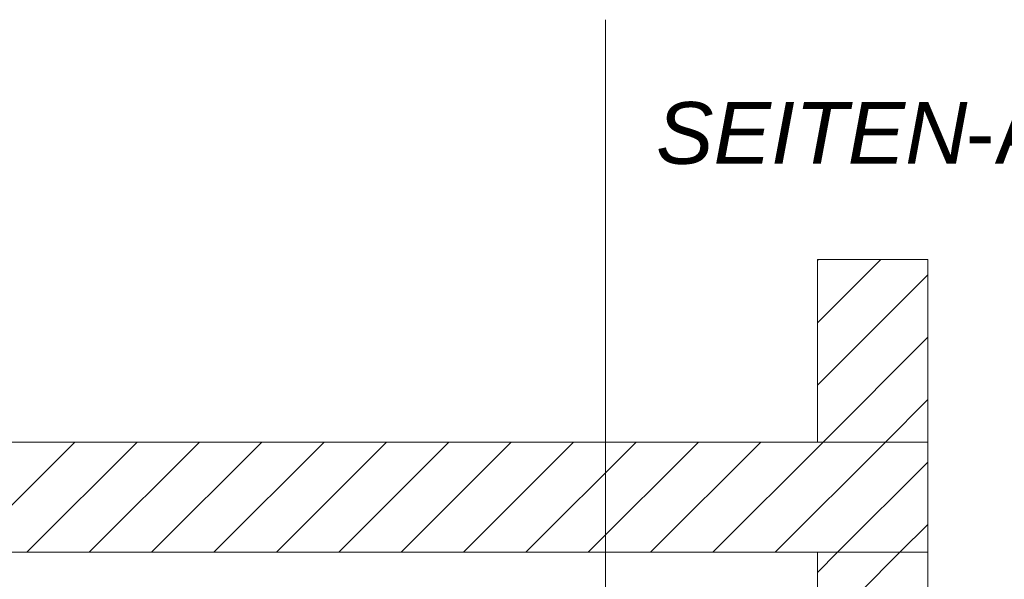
# Model space of a CAD drawing. Extents: x -620 to 3480, y 62 to 1112.
# Tile 284 of 288: x 249 to 271, y 944 to 957. Entities that reach past the tile are written whole.
import ezdxf
from ezdxf.lldxf.tags import DXFTag

# ---------------------------------------------------------------- set-up
doc = ezdxf.new("R2010")
doc.units = 0
doc.layers.get('0').update_dxf_attribs({"lineweight": 13})
doc.layers.add('E_Detail_Beschriftung', color=7, linetype='Continuous', lineweight=13, true_color=0x009900)
doc.layers.add('E_Detail_Wandschraffur', color=7, linetype='Continuous', lineweight=5, true_color=0xc0c0c0)
doc.layers.add('E_Detail_Linie_Text_Bem', color=7, linetype='Continuous', lineweight=13)
doc.styles.get("Standard").update_dxf_attribs({"font": 'ARIALN.TTF'})
tags = doc.linetypes.add('fein_strichliert', pattern=[4, 1, -2, 1]).pattern_tags.tags
tags[8:9] = [DXFTag(74, 4), DXFTag(75, 0), DXFTag(340, '0'), DXFTag(46, 0.0), DXFTag(50, 0.0), DXFTag(44, 0.0), DXFTag(45, 0.0)]
tags[6:7] = [DXFTag(74, 4), DXFTag(75, 0), DXFTag(340, '0'), DXFTag(46, 0.0), DXFTag(50, 0.0), DXFTag(44, 0.0), DXFTag(45, 0.0)]
tags[4:5] = [DXFTag(74, 4), DXFTag(75, 0), DXFTag(340, '0'), DXFTag(46, 0.0), DXFTag(50, 0.0), DXFTag(44, 0.0), DXFTag(45, 0.0)]
tags = doc.linetypes.add('fein_strichliert-A06GA2TT8I', pattern=[4, 1, -2, 1]).pattern_tags.tags
tags[8:9] = [DXFTag(74, 4), DXFTag(75, 0), DXFTag(340, '0'), DXFTag(46, 0.0), DXFTag(50, 0.0), DXFTag(44, 0.0), DXFTag(45, 0.0)]
tags[6:7] = [DXFTag(74, 4), DXFTag(75, 0), DXFTag(340, '0'), DXFTag(46, 0.0), DXFTag(50, 0.0), DXFTag(44, 0.0), DXFTag(45, 0.0)]
tags[4:5] = [DXFTag(74, 4), DXFTag(75, 0), DXFTag(340, '0'), DXFTag(46, 0.0), DXFTag(50, 0.0), DXFTag(44, 0.0), DXFTag(45, 0.0)]

# ---------------------------------------------------------------- blocks, each defined once
blk = doc.blocks.new('Referenz-A06GA2TU8I')
at = {"layer": 'E_Detail_Linie_Text_Bem', "linetype": 'fein_strichliert-A06GA2TT8I', "ltscale": 0.65}
blk.add_line((262.404, 904.189), (262.404, 957.068), dxfattribs=at)
at = {"layer": 'E_Detail_Linie_Text_Bem', "linetype": 'Continuous', "ltscale": 0.13}
for p, q in [((267.214, 951.631), (269.714, 951.631)), ((267.214, 947.497), (267.214, 951.631)), ((269.714, 951.631), (269.714, 947.497)), ((269.714, 947.497), (218.387, 947.497)), ((269.714, 947.497), (267.214, 947.497)), ((269.714, 944.997), (269.714, 947.497)), ((218.387, 944.997), (267.214, 944.997)), ((228.779, 944.997), (269.714, 944.997)), ((267.214, 944.997), (269.714, 944.997)), ((267.214, 933.197), (267.214, 944.997)), ((269.714, 944.997), (269.714, 904.997))]:
    blk.add_line(p, q, dxfattribs=at)
at = {"layer": 'E_Detail_Wandschraffur', "linetype": 'ByBlock', "ltscale": 0.13}
for p, q in [((267.214, 950.2), (268.645, 951.631)), ((267.339, 947.497), (269.714, 949.871)), ((247.868, 944.997), (250.368, 947.497)), ((250.697, 944.997), (253.197, 947.497)), ((253.525, 944.997), (256.025, 947.497)), ((256.354, 944.997), (258.854, 947.497)), ((259.182, 944.997), (261.682, 947.497)), ((262.011, 944.997), (264.511, 947.497)), ((264.839, 944.997), (267.339, 947.497)), ((267.667, 944.997), (269.714, 947.043)), ((267.214, 944.543), (267.667, 944.997))]:
    blk.add_line(p, q, dxfattribs=at)
at = {"layer": 'E_Detail_Wandschraffur', "linetype": 'fein_strichliert', "ltscale": 0.13}
for p, q in [((267.214, 951.614), (267.231, 951.631)), ((267.214, 948.786), (269.714, 951.286)), ((268.753, 947.497), (269.714, 948.457)), ((249.283, 944.997), (251.783, 947.497)), ((252.111, 944.997), (254.611, 947.497)), ((254.94, 944.997), (257.44, 947.497)), ((257.768, 944.997), (260.268, 947.497)), ((260.596, 944.997), (263.096, 947.497)), ((263.425, 944.997), (265.925, 947.497)), ((266.253, 944.997), (268.753, 947.497)), ((269.082, 944.997), (269.714, 945.629)), ((268.185, 944.1), (269.082, 944.997))]:
    blk.add_line(p, q, dxfattribs=at)
at = {"layer": 'E_Detail_Beschriftung', "linetype": 'Continuous', "lineweight": -2, "ltscale": 0.25, "char_height": 1.4, "attachment_point": 1}
for s, insert in [('{\\fArial;-Ansicht}', (270.578, 955.202)), ('{\\fArial|b0|i1;SEITEN}', (263.549, 955.202))]:
    blk.add_mtext(s, dxfattribs=dict(at, insert=insert))

msp = doc.modelspace()

# ---------------------------------------------------------------- block references
at = {"color": 8, "lineweight": 25, "ltscale": 0.25, "true_color": 0x808080}
msp.add_blockref('Referenz-A06GA2TU8I', (0, 0), dxfattribs=at)

doc.saveas('drawing.dxf')
